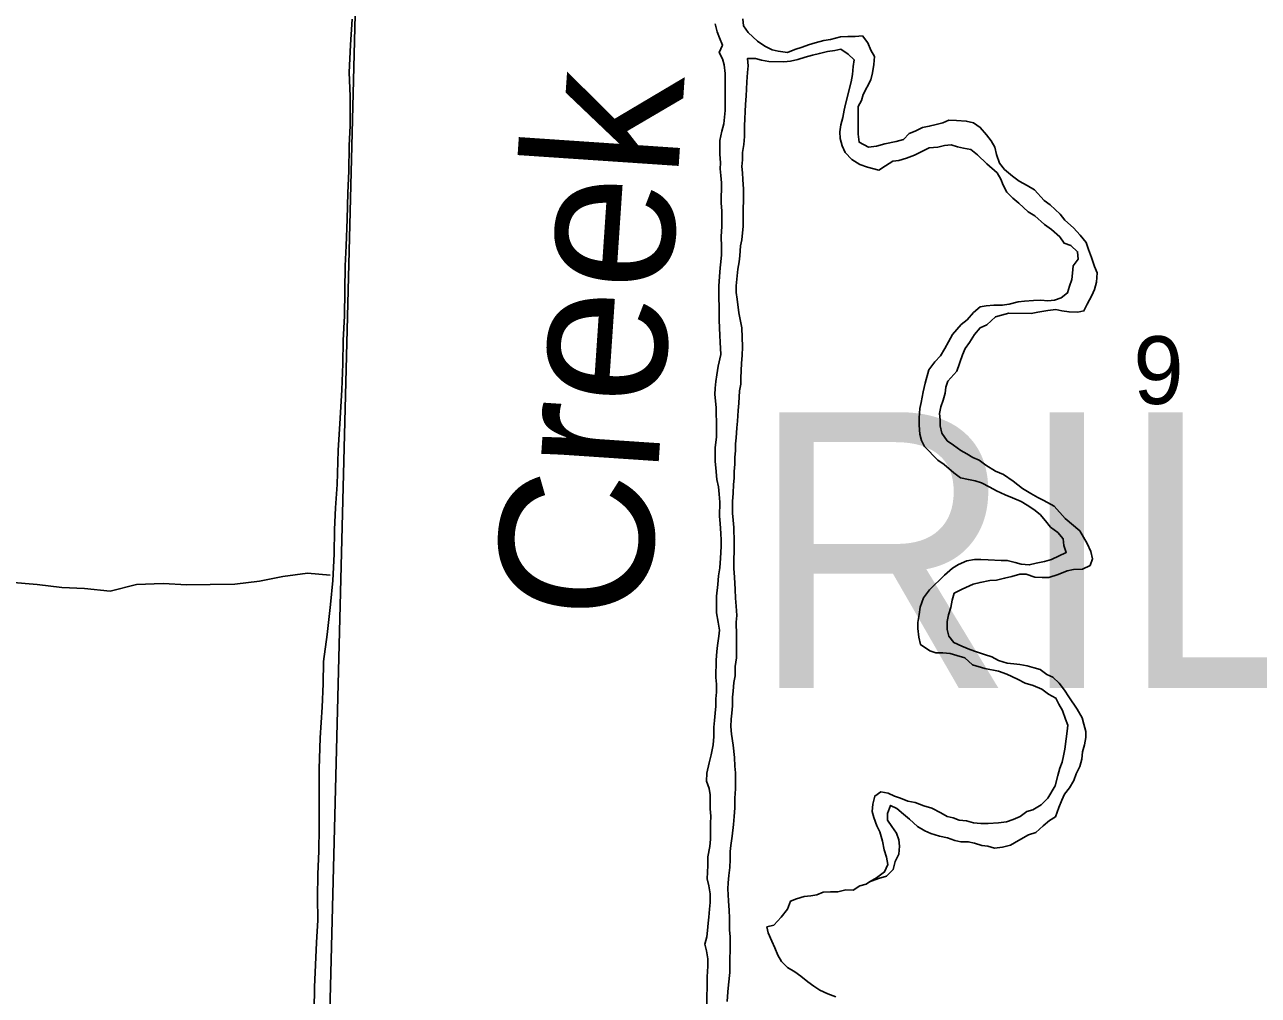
# Model space of a CAD drawing. Extents: x 1588073 to 2013523, y 1090242 to 1357120.
# Drawn here: x 1821769 to 1825795, y 1239721 to 1242889 of the extents above; entities that cross this region are included whole.
import ezdxf

# ---------------------------------------------------------------- set-up
doc = ezdxf.new("R2010")
doc.units = 0
for name, color, linetype in [('GM_X_Minor_River', 7, 'Continuous'), ('GM_X_Minor_River_Text', 7, 'Continuous'), ('GM_X_Section', 7, 'Continuous'), ('GM_X_Section_Text', 7, 'Continuous'), ('GM_X_Township_Text', 7, 'Continuous')]:
    doc.layers.add(name, color=color, linetype=linetype)

msp = doc.modelspace()

# ---------------------------------------------------------------- linework, layer by layer
at = {"layer": 'GM_X_Minor_River'}
for points in [[(1822837.3, 1242906.8), (1822831.8, 1242822.5), (1822828.2, 1242732.1), (1822830.9, 1242655.6), (1822831.2, 1242559.2), (1822828, 1242492.9), (1822826.5, 1242410.5), (1822823.3, 1242340.2), (1822821.8, 1242253.8), (1822818.2, 1242167.5), (1822815, 1242101.2), (1822812.2, 1241938.5), (1822808.7, 1241858.1), (1822807.4, 1241781.8), (1822803.9, 1241697.4), (1822798.2, 1241605.1), (1822792.3, 1241498.7), (1822788.4, 1241388.2), (1822783, 1241311.9), (1822779.7, 1241241.6), (1822778.3, 1241161.3), (1822774.8, 1241074.9), (1822767.4, 1240996.7), (1822755.6, 1240898.4), (1822744, 1240810.2), (1822742.7, 1240737.8), (1822739.3, 1240661.5), (1822733.5, 1240561.1), (1822729.8, 1240460.7), (1822730.2, 1240372.3), (1822730.4, 1240267.8), (1822729, 1240191.4), (1822725.7, 1240117.1), (1822724.3, 1240040.8), (1822725, 1239966.4), (1822721.7, 1239894.1), (1822715.1, 1239747.5), (1822712.5, 1239598.8)], [(1824022.4, 1242891.9), (1824028.3, 1242865.8), (1824036.1, 1242845.7), (1824046, 1242821.5), (1824035.8, 1242797.5), (1824045.6, 1242777.3), (1824051.5, 1242757.2), (1824055.3, 1242729.1), (1824054.6, 1242628.8), (1824054.4, 1242608.7), (1824050.1, 1242564.6), (1824043.9, 1242540.6), (1824037.7, 1242510.5), (1824037.4, 1242466.4), (1824039.2, 1242438.3), (1824039, 1242418.2), (1824040.9, 1242396.1), (1824042.7, 1242372), (1824042.2, 1242305.8), (1824044, 1242281.7), (1824043.9, 1242261.7), (1824043.6, 1242229.6), (1824041.4, 1242197.5), (1824043.2, 1242163.4), (1824043, 1242137.3), (1824040.8, 1242115.2), (1824038.7, 1242095.2), (1824036.5, 1242067.1), (1824034.2, 1242035), (1824033.9, 1241992.9), (1824035.8, 1241972.8), (1824035.4, 1241924.6), (1824037.1, 1241874.5), (1824038.9, 1241852.4), (1824040.6, 1241812.2), (1824032.3, 1241774.2), (1824028.1, 1241746.1), (1824023.9, 1241724.1), (1824021.8, 1241702), (1824021.6, 1241682), (1824025.3, 1241639.8), (1824025.2, 1241615.7), (1824027, 1241595.6), (1824026.6, 1241543.5), (1824022.4, 1241507.4), (1824022, 1241463.2), (1824023.9, 1241443.1), (1824027.6, 1241405), (1824033.5, 1241380.9), (1824035.3, 1241356.8), (1824037.1, 1241330.7), (1824036.8, 1241284.5), (1824038.6, 1241260.4), (1824040.4, 1241228.3), (1824042.2, 1241206.2), (1824042.1, 1241186.2), (1824039.8, 1241148.1), (1824037.5, 1241116), (1824033.3, 1241089.9), (1824031.1, 1241061.8), (1824026.9, 1241023.8), (1824026.5, 1240969.6), (1824032.3, 1240939.4), (1824036.1, 1240913.3), (1824033.9, 1240893.3), (1824029.7, 1240863.2), (1824027.5, 1240843.1), (1824025.3, 1240815.1), (1824024.9, 1240758.9), (1824026.8, 1240736.8), (1824026.6, 1240710.7), (1824024.4, 1240688.7), (1824024.2, 1240664.6), (1824022.1, 1240642.5)], [(1824536.1, 1242731.1), (1824540.3, 1242759.2), (1824542.5, 1242785.2), (1824530.6, 1242805.4), (1824520.8, 1242829.6), (1824502.9, 1242851.8), (1824478.8, 1242850), (1824454.8, 1242850.2), (1824430.8, 1242848.4), (1824398.6, 1242840.6), (1824376.6, 1242836.8), (1824348.5, 1242829), (1824326.4, 1242823.2), (1824306.3, 1242815.3), (1824282.2, 1242807.5), (1824258.1, 1242797.6), (1824228.1, 1242801.9), (1824208.1, 1242806.1), (1824184.2, 1242818.3), (1824160.2, 1242834.6), (1824130.4, 1242862.9), (1824114.5, 1242885.1), (1824112.7, 1242907.2)], [(1824090.3, 1242036.6), (1824092.5, 1242058.6), (1824096.7, 1242090.7), (1824100.9, 1242114.7), (1824103.1, 1242134.8), (1824105.3, 1242166.8), (1824109.4, 1242186.9), (1824113.8, 1242231), (1824113.9, 1242251.1), (1824114.6, 1242351.4), (1824112.9, 1242383.5), (1824111, 1242405.6), (1824109.2, 1242425.7), (1824111.3, 1242447.7), (1824111.5, 1242471.8), (1824115.7, 1242497.8), (1824117.9, 1242523.9), (1824118.2, 1242558), (1824120.7, 1242628.2), (1824122.9, 1242656.3), (1824125, 1242678.4), (1824125.2, 1242702.4), (1824127.4, 1242732.5), (1824129.6, 1242754.6), (1824127.8, 1242778.7), (1824153.8, 1242778.5), (1824173.8, 1242772.3), (1824197.8, 1242768.1), (1824245.9, 1242767.7), (1824267.9, 1242769.5), (1824292, 1242775.3), (1824316.1, 1242783.1), (1824340.2, 1242788.9), (1824362.3, 1242794.8), (1824388.3, 1242800.6), (1824412.4, 1242804.4), (1824432.5, 1242808.2), (1824456.4, 1242792), (1824476.3, 1242773.8), (1824472.1, 1242751.7), (1824469.9, 1242725.6), (1824465.7, 1242701.6), (1824447.2, 1242629.5), (1824443, 1242609.5), (1824438.9, 1242585.4), (1824432.7, 1242561.4), (1824428.5, 1242539.4), (1824430.3, 1242517.3), (1824436.2, 1242493.2), (1824446, 1242471), (1824467.9, 1242448.8), (1824493.8, 1242432.5), (1824519.8, 1242424.2), (1824555.8, 1242413.9), (1824577.9, 1242427.8), (1824602.1, 1242443.6), (1824622.1, 1242445.5), (1824646.2, 1242453.3), (1824672.3, 1242463.1), (1824720.6, 1242486.8), (1824748.6, 1242488.6), (1824770.7, 1242494.4), (1824792.8, 1242496.2), (1824812.7, 1242490), (1824832.7, 1242485.8), (1824856.7, 1242481.6), (1824878.7, 1242463.4), (1824908.5, 1242435), (1824942.3, 1242404.7), (1824954.2, 1242384.5), (1824962.1, 1242364.4), (1824973.9, 1242342.2), (1824993.8, 1242322), (1825013.7, 1242305.7), (1825043.6, 1242277.4), (1825065.5, 1242265.2), (1825097.3, 1242236.8), (1825119.3, 1242220.6), (1825147.1, 1242196.3), (1825161, 1242176.1), (1825183, 1242167.9), (1825204.9, 1242147.6), (1825206.7, 1242123.5), (1825190.5, 1242101.6), (1825188.3, 1242077.5), (1825186.2, 1242057.5), (1825178, 1242035.5), (1825171.8, 1242013.5), (1825151.7, 1241997.6), (1825129.6, 1241989.7), (1825107.6, 1241987.9), (1825085.5, 1241990.1), (1825061.5, 1241988.3), (1825031.4, 1241986.5), (1825011.4, 1241984.7), (1824981.3, 1241976.9), (1824959.2, 1241973.1), (1824931.2, 1241973.3), (1824907.1, 1241971.5), (1824887.1, 1241967.7), (1824864.9, 1241949.8)], [(1825111, 1241084.9), (1825141.1, 1241094.7), (1825171.2, 1241106.5), (1825191.3, 1241110.3), (1825221.4, 1241112.1), (1825245.5, 1241123.9), (1825253.7, 1241145.9), (1825247.8, 1241170.1), (1825236, 1241196.2), (1825212.2, 1241236.6), (1825164.5, 1241277.1), (1825128.7, 1241317.5), (1825094.8, 1241335.9), (1825074.8, 1241346.1), (1825052.9, 1241358.3), (1825025, 1241374.6), (1824995.1, 1241398.9), (1824963.2, 1241421.3), (1824937.2, 1241431.5), (1824905.3, 1241451.8), (1824883.4, 1241468.1), (1824863.4, 1241476.3), (1824843.5, 1241488.5), (1824823.5, 1241498.7), (1824799.7, 1241516.9), (1824779.7, 1241531.1), (1824761.9, 1241555.4), (1824756, 1241579.5), (1824756.2, 1241599.6), (1824754.3, 1241619.6), (1824758.5, 1241641.7), (1824766.7, 1241663.7), (1824772.8, 1241685.7), (1824775, 1241705.8), (1824781.1, 1241725.8), (1824811.4, 1241757.6), (1824829.8, 1241811.6), (1824838, 1241831.6), (1824852.2, 1241851.6), (1824868.4, 1241877.6), (1824886.6, 1241899.5), (1824908.7, 1241909.3), (1824936.9, 1241935.2), (1824957, 1241941), (1824981.1, 1241946.8), (1825053.2, 1241946.2), (1825075.2, 1241950.1), (1825107.3, 1241955.8), (1825133.4, 1241959.6), (1825153.4, 1241955.4), (1825177.4, 1241951.2), (1825205.4, 1241951), (1825225.5, 1241954.8), (1825235.7, 1241976.8), (1825251.9, 1242004.8), (1825260.1, 1242024.8), (1825266.2, 1242048.8), (1825268.5, 1242078.9), (1825260.6, 1242099), (1825250.8, 1242129.2), (1825241, 1242155.3), (1825233.1, 1242177.5), (1825213.3, 1242201.7), (1825191.4, 1242226), (1825163.5, 1242250.3), (1825147.7, 1242270.5), (1825115.8, 1242300.9), (1825095.9, 1242315.1), (1825064.1, 1242349.5), (1825040.2, 1242363.7), (1825014.2, 1242378), (1824992.3, 1242394.2), (1824966.4, 1242416.5), (1824950.6, 1242436.7), (1824940.8, 1242464.9), (1824934.9, 1242489), (1824923, 1242509.2), (1824907.2, 1242529.4), (1824887.3, 1242553.6), (1824865.4, 1242567.8), (1824841.4, 1242574.1), (1824809.4, 1242576.3), (1824785.3, 1242576.5), (1824765.2, 1242568.7), (1824743.2, 1242562.8), (1824721.1, 1242557), (1824699, 1242553.2), (1824674.9, 1242541.3), (1824654.8, 1242533.5), (1824636.6, 1242513.6), (1824612.6, 1242507.7), (1824576.4, 1242500), (1824548.4, 1242492.2), (1824522.3, 1242488.4), (1824492.3, 1242504.7), (1824488.5, 1242530.8), (1824489.2, 1242621.1), (1824499.3, 1242641.1), (1824505.5, 1242661.1), (1824529.9, 1242709.1), (1824536.1, 1242731.1)], [(1824061.3, 1239701.1), (1824063.5, 1239733.2), (1824065.7, 1239755.3), (1824070, 1239795.4), (1824070.9, 1239913.8), (1824069, 1239933.8), (1824069.3, 1239974), (1824067.5, 1239998.1), (1824065.7, 1240030.2), (1824064, 1240068.3), (1824064.1, 1240088.4), (1824066.3, 1240112.4), (1824070.5, 1240138.5), (1824070.7, 1240164.6), (1824070.9, 1240190.7), (1824073, 1240210.7), (1824077.2, 1240240.8), (1824081.5, 1240278.8), (1824083.7, 1240304.9), (1824085.9, 1240333), (1824086.2, 1240365.1), (1824088.4, 1240395.2), (1824088.8, 1240447.3), (1824086.9, 1240469.4), (1824085.1, 1240497.5), (1824081.4, 1240537.7), (1824075.7, 1240573.9), (1824073.8, 1240598), (1824074, 1240622), (1824076.2, 1240642.1), (1824078.3, 1240666.1), (1824078.5, 1240694.2), (1824080.7, 1240714.3), (1824082.9, 1240742.4), (1824087.1, 1240764.4), (1824087.3, 1240794.5), (1824091.5, 1240822.6), (1824092, 1240896.8), (1824090.3, 1240938.9), (1824092.5, 1240961), (1824090.7, 1240991.1), (1824088.9, 1241017.2), (1824087.1, 1241045.3), (1824085.4, 1241085.5), (1824083.6, 1241113.6), (1824084.2, 1241199.8), (1824082.6, 1241248), (1824080.7, 1241272.1), (1824078.9, 1241294.2), (1824079.2, 1241332.3), (1824081.4, 1241360.4), (1824081.6, 1241388.5), (1824083.7, 1241408.5), (1824083.9, 1241430.6), (1824086.1, 1241454.7), (1824086.2, 1241476.8), (1824088.4, 1241498.8), (1824088.6, 1241520.9), (1824090.7, 1241540.9), (1824092.9, 1241573), (1824095.1, 1241595.1), (1824097.4, 1241629.2), (1824099.5, 1241653.2), (1824101.8, 1241693.3), (1824106, 1241715.4), (1824106.2, 1241735.4), (1824108.5, 1241783.6), (1824110.7, 1241809.6), (1824110.9, 1241837.7), (1824109.4, 1241899.9), (1824103.5, 1241926.1), (1824099.7, 1241948.2), (1824094, 1241992.4), (1824090.2, 1242014.5), (1824090.3, 1242036.6)], [(1824864.9, 1241949.8), (1824844.7, 1241925.9), (1824824.5, 1241910), (1824796.3, 1241878.1), (1824784.1, 1241854.2), (1824771.9, 1241832.2), (1824757.7, 1241808.2), (1824739.5, 1241788.3), (1824719.3, 1241762.4), (1824707, 1241718.4), (1824700.8, 1241690.3), (1824694.5, 1241656.3), (1824690.3, 1241636.2), (1824688.1, 1241606.2), (1824688, 1241582.1), (1824689.7, 1241552), (1824695.6, 1241531.8), (1824705.5, 1241511.7), (1824749.2, 1241467.2), (1824769.1, 1241453), (1824801, 1241426.6), (1824822.9, 1241410.4), (1824848.9, 1241404.1), (1824870.9, 1241400), (1824890.9, 1241393.8), (1824918.8, 1241379.5), (1824940.8, 1241367.3), (1824968.7, 1241355), (1824992.7, 1241344.8), (1825020.7, 1241332.5), (1825040.6, 1241320.3), (1825062.5, 1241306.1), (1825082.4, 1241289.8), (1825100.3, 1241269.6), (1825116.2, 1241249.4), (1825140.1, 1241231.2), (1825158, 1241210.9), (1825159.8, 1241188.9), (1825167.7, 1241166.7), (1825119.4, 1241143.1), (1825097.3, 1241137.2), (1825069.3, 1241131.4), (1825047.2, 1241125.6), (1825021.2, 1241127.8), (1825001.2, 1241134), (1824975.2, 1241140.2), (1824955.2, 1241140.4), (1824913.1, 1241142.8), (1824889.1, 1241143), (1824869, 1241143.1), (1824843, 1241139.3), (1824816.8, 1241127.5), (1824796.7, 1241115.6), (1824770.5, 1241091.8), (1824722.1, 1241044), (1824701.9, 1241018.1), (1824691.6, 1240988.1), (1824687.5, 1240964.1), (1824683.3, 1240938), (1824683.1, 1240917.9), (1824686.9, 1240889.8), (1824692.7, 1240865.7), (1824722.6, 1240845.4), (1824742.6, 1240839.2), (1824764.7, 1240839), (1824788.7, 1240836.8), (1824810.7, 1240830.6), (1824836.7, 1240822.3), (1824862.5, 1240800.1), (1824902.5, 1240787.7), (1824946.5, 1240779.3), (1824974.5, 1240769), (1825008.4, 1240752.7), (1825034.4, 1240740.4), (1825060.3, 1240732.2), (1825088.3, 1240719.9), (1825110.2, 1240703.7), (1825134.2, 1240691.4), (1825144, 1240671.3), (1825155.9, 1240651.1), (1825165.7, 1240623), (1825173.6, 1240602.8), (1825171.4, 1240582.8), (1825167.3, 1240558.7), (1825163, 1240524.7), (1825158.8, 1240502.6), (1825154.7, 1240482.6), (1825146.5, 1240462.6), (1825140.3, 1240438.6), (1825132.1, 1240404.5), (1825107.7, 1240364.6), (1825085.6, 1240342.7), (1825059.4, 1240326.9), (1825039.3, 1240321), (1825017.2, 1240305.1), (1824995.1, 1240295.3), (1824973, 1240287.5), (1824946.9, 1240283.7), (1824912.8, 1240281.9), (1824888.8, 1240282.1), (1824864.8, 1240284.4)], [(1821719.6, 1241069.1), (1821809.7, 1241062.3), (1821889.7, 1241051.6), (1821963.8, 1241049), (1822047.9, 1241040.3), (1822134.2, 1241061.6), (1822220.3, 1241064.9), (1822298.4, 1241060.3), (1822374.6, 1241061.6), (1822454.7, 1241063), (1822534.9, 1241072.3), (1822611.1, 1241087.8), (1822691.3, 1241099.1), (1822765.4, 1241092.5)], [(1824526.2, 1240091.3), (1824555, 1240102.3), (1824581.1, 1240110.1), (1824603.3, 1240132), (1824609.5, 1240158.1), (1824621.7, 1240182), (1824623.9, 1240208.1), (1824622, 1240228.2), (1824614.1, 1240250.3), (1824598.3, 1240272.5), (1824584.4, 1240292.7), (1824584.6, 1240314.8), (1824594.8, 1240340.8), (1824614.7, 1240330.6), (1824636.6, 1240312.3), (1824656.5, 1240296.1), (1824682.4, 1240271.8), (1824706.3, 1240257.6), (1824726.3, 1240249.4), (1824754.3, 1240241.1), (1824780.3, 1240234.9), (1824804.3, 1240226.7), (1824824.3, 1240222.5), (1824848.3, 1240222.3), (1824868.3, 1240218.1), (1824892.3, 1240209.9), (1824912.3, 1240207.7), (1824934.3, 1240201.5), (1824960.4, 1240205.3), (1824986.4, 1240211.1), (1825012.6, 1240226.9), (1825044.8, 1240244.7), (1825068.9, 1240252.6), (1825093.1, 1240274.4), (1825113.2, 1240292.3), (1825133.3, 1240304.2), (1825143.6, 1240334.2), (1825153.8, 1240358.2), (1825161.9, 1240378.2), (1825178.1, 1240398.1), (1825192.3, 1240422.1), (1825200.5, 1240444.1), (1825212.7, 1240468.1), (1825218.8, 1240492.1), (1825221, 1240516.1), (1825227.2, 1240538.2), (1825231.4, 1240562.2), (1825231.5, 1240582.3), (1825225.7, 1240606.4), (1825219.8, 1240626.5), (1825204, 1240654.7), (1825176.3, 1240695.1), (1825162.4, 1240717.3), (1825144.5, 1240739.5), (1825124.6, 1240759.8), (1825104.7, 1240767.9), (1825082.8, 1240784.2), (1825062.8, 1240790.4), (1825040.8, 1240796.6), (1825016.8, 1240800.8), (1824996.8, 1240802.9), (1824974.7, 1240805.1), (1824946.8, 1240813.4), (1824924.8, 1240825.6), (1824900.8, 1240833.8), (1824874.9, 1240842.1), (1824852.9, 1240850.3), (1824826.9, 1240860.6), (1824801, 1240872.8), (1824785.1, 1240893), (1824779.2, 1240915.1), (1824779.4, 1240941.2), (1824783.6, 1240963.2), (1824791.8, 1240987.3), (1824796, 1241011.3), (1824802.1, 1241033.3), (1824828.3, 1241047.1), (1824864.4, 1241062.9), (1824886.5, 1241068.8), (1824918.6, 1241074.5), (1824940.7, 1241076.3), (1824966.7, 1241082.1), (1824990.8, 1241087.9), (1825016.9, 1241095.7), (1825037, 1241095.6), (1825064.9, 1241085.3), (1825089, 1241085.1), (1825111, 1241084.9)], [(1824022.1, 1240642.5), (1824019.9, 1240618.5), (1824017.7, 1240596.4), (1824017.5, 1240566.3), (1824015.3, 1240538.3), (1824009.1, 1240506.2), (1824002.9, 1240480.2), (1823994.6, 1240446.1), (1823994.4, 1240420.1), (1824002.3, 1240395.9), (1824006.1, 1240375.8), (1824005.8, 1240329.6), (1824007.6, 1240305.6), (1824007.4, 1240281.5), (1824007.1, 1240231.3), (1824004.9, 1240207.3), (1823998.6, 1240173.2), (1823998.4, 1240145.1), (1823996.1, 1240101), (1824001.9, 1240078.9), (1824005.8, 1240052.8), (1824005.6, 1240024.7), (1824003.4, 1240002.6), (1824001.2, 1239976.5), (1823999.1, 1239956.5), (1823996.9, 1239932.4), (1823994.7, 1239912.4), (1823988.5, 1239888.3), (1823994.4, 1239866.2), (1823998.2, 1239840.1), (1823998, 1239816), (1823995.8, 1239781.9), (1823995.1, 1239683.6)], [(1824864.8, 1240284.4), (1824842.8, 1240290.6), (1824818.8, 1240292.8), (1824798.8, 1240300.9), (1824778.8, 1240305.1), (1824758.9, 1240317.3), (1824728.9, 1240331.6), (1824702.9, 1240339.9), (1824675, 1240350.1), (1824651, 1240354.4), (1824627, 1240364.6), (1824607, 1240370.8), (1824587, 1240381), (1824563, 1240385.2), (1824542.9, 1240371.3), (1824536.7, 1240345.3), (1824534.5, 1240321.2), (1824540.4, 1240301.1), (1824550.2, 1240274.9), (1824560.1, 1240254.8), (1824567.9, 1240224.6), (1824573.7, 1240196.5), (1824581.5, 1240172.3), (1824585.4, 1240148.2), (1824575.2, 1240124.2), (1824549, 1240104.4), (1824526.2, 1240091.3)], [(1824526.2, 1240091.3), (1824514.8, 1240084.6), (1824494.7, 1240078.8), (1824472.6, 1240064.9), (1824448.5, 1240065.1), (1824422.5, 1240059.3), (1824398.4, 1240059.5), (1824374.4, 1240057.7), (1824354.3, 1240049.8), (1824334.2, 1240046), (1824312.2, 1240044.2), (1824288.1, 1240036.3), (1824268, 1240028.5), (1824257.8, 1240002.5)], [(1824257.8, 1240002.5), (1824237.6, 1239976.6), (1824213.3, 1239950.7), (1824191.3, 1239944.8), (1824195.1, 1239924.8), (1824207, 1239898.6), (1824216.8, 1239876.4), (1824226.7, 1239852.2), (1824238.5, 1239832.1), (1824258.4, 1239811.8), (1824282.3, 1239797.6), (1824302.3, 1239783.4), (1824324.2, 1239765.2), (1824344.1, 1239750.9), (1824364, 1239738.7), (1824390, 1239726.5), (1824416, 1239716.2)]]:
    msp.add_lwpolyline(points, dxfattribs=at)
at = {"layer": 'GM_X_Section'}
for points in [[(1817542.7, 1244373.5), (1822886.6, 1244464.4), (1822751.5, 1239151.9), (1817431.6, 1239060.9)], [(1822886.6, 1244464.4), (1828188, 1244461.4), (1828049.3, 1239232.9), (1822751.5, 1239151.9)]]:
    msp.add_lwpolyline(points, close=True, dxfattribs=at)

# ---------------------------------------------------------------- texts
at = {"layer": 'GM_X_Minor_River_Text'}
msp.add_text('Creek', height=500.32, rotation=86.134, dxfattribs=at).set_placement((1823802.4, 1240935.8))
at = {"layer": 'GM_X_Section_Text'}
msp.add_text('9', height=221, rotation=0, dxfattribs=at).set_placement((1825386.8, 1241650.9))
at = {"layer": 'GM_X_Township_Text'}
msp.add_text('RILEY', height=900, rotation=0, dxfattribs=at).set_placement((1824133.1, 1240724.1))

doc.saveas('drawing.dxf')
